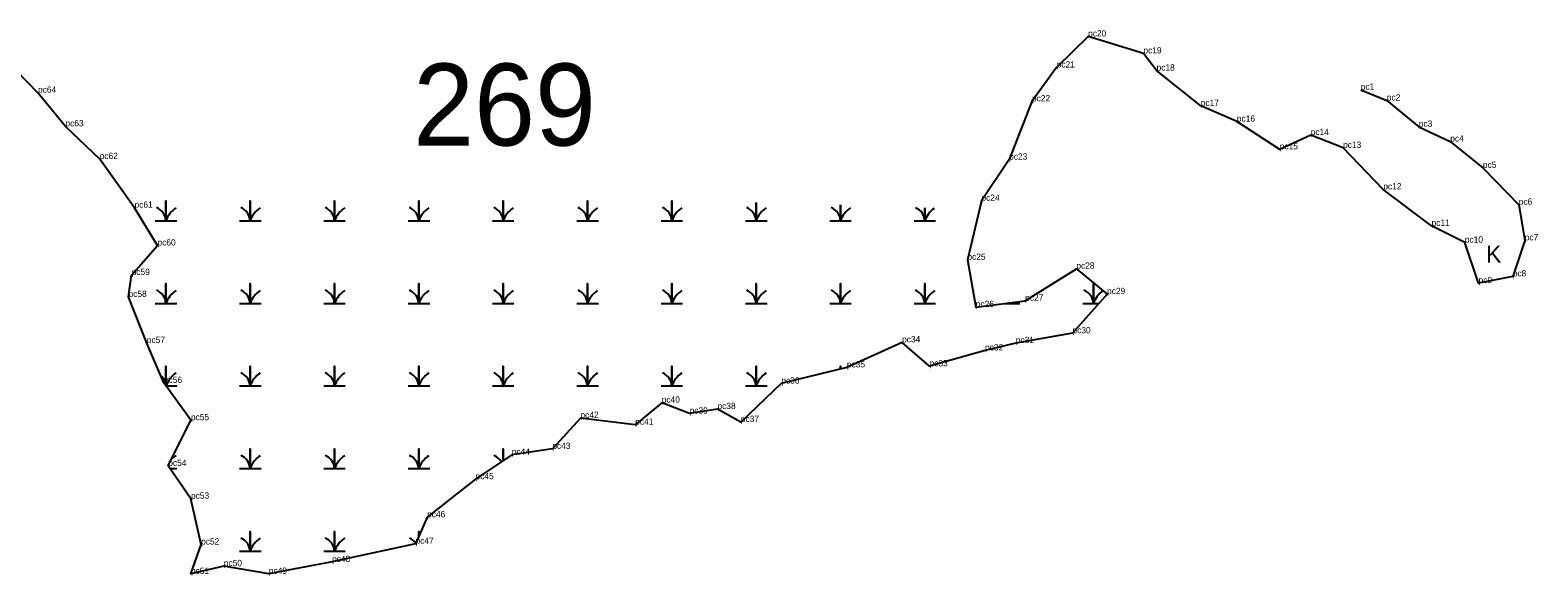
# Model space of a CAD drawing. Extents: x 2072529 to 2268796, y 436423 to 470397.
# Drawn here: x 2230467 to 2231670, y 438618 to 439052 of the extents above; entities that cross this region are included whole.
import ezdxf

# ---------------------------------------------------------------- set-up
doc = ezdxf.new("R2010")
doc.units = 0
for name, color, linetype in [('Default', 7, 'Continuous'), ('Exist Environmental Wetland Boundary', 7, 'Continuous'), ('Exist Environmental Wetland Boundary Cogo Comment', 7, 'Continuous'), ('Exist Environmental Wetland Boundary Cogo Point CELL', 7, 'Continuous'), ('Exist Hydro Swamp or Marsh', 7, 'Continuous')]:
    doc.layers.add(name, color=color, linetype=linetype)

msp = doc.modelspace()

# ---------------------------------------------------------------- linework, layer by layer
at = {"layer": 'Exist Environmental Wetland Boundary'}
msp.add_lwpolyline([(2231528.3, 439004.8), (2231549.1, 438996.2), (2231574.6, 438975.3), (2231599.7, 438963.5), (2231625.7, 438942.5), (2231654.3, 438913.2), (2231659.1, 438884.8), (2231649.5, 438856.1), (2231622.3, 438850.7), (2231611.3, 438883), (2231584.8, 438896.3), (2231546.3, 438925.4), (2231514.2, 438958.5), (2231488.4, 438968.7), (2231463.7, 438957.3), (2231429.5, 438979.4), (2231400.7, 438991.9), (2231365.5, 439020), (2231355, 439033.7), (2231310.9, 439047.2), (2231285.8, 439022.5), (2231266.1, 438995.5), (2231247.9, 438949.1), (2231225.8, 438916.3), (2231214.6, 438869.3), (2231221.3, 438831.7), (2231260.7, 438836.7), (2231301.5, 438862.2), (2231326, 438842), (2231298.4, 438810.8), (2231253.2, 438803), (2231228.7, 438797.1), (2231184.5, 438784.5), (2231162.5, 438803.5), (2231118.5, 438783.6), (2231066.2, 438770.7), (2231033.9, 438740.1), (2231015.3, 438750.4), (2230993.1, 438746.8), (2230970.8, 438755.5), (2230949.7, 438737.9), (2230906, 438743.3), (2230883.6, 438718.7), (2230851.2, 438714), (2230822.3, 438694.5), (2230783.7, 438664.2), (2230774.5, 438643.1), (2230707.9, 438628.6), (2230657.5, 438619.2), (2230621.6, 438625.3), (2230595.4, 438619.1), (2230603.5, 438642.5), (2230595.4, 438679), (2230577.3, 438705.1), (2230595.4, 438741.5), (2230573.8, 438771.2), (2230560.2, 438803), (2230545.6, 438839.7), (2230548.1, 438857.2), (2230568.7, 438880.7), (2230550.4, 438910.8), (2230522.6, 438949.6), (2230495.3, 438975.6), (2230473.4, 439002.4), (2230447.5, 439029)], dxfattribs=at)
at = {"layer": 'Exist Environmental Wetland Boundary Cogo Point CELL'}
for p, q in [((2231310.9, 439047.2), (2231310.9, 439047.2)), ((2231355, 439033.7), (2231355, 439033.7)), ((2231285.8, 439022.5), (2231285.8, 439022.5)), ((2231365.5, 439020), (2231365.5, 439020)), ((2230473.4, 439002.4), (2230473.4, 439002.4)), ((2231266.1, 438995.5), (2231266.1, 438995.5)), ((2231528.3, 439004.8), (2231528.3, 439004.8)), ((2231549.1, 438996.2), (2231549.1, 438996.2)), ((2231400.7, 438991.9), (2231400.7, 438991.9)), ((2230495.3, 438975.6), (2230495.3, 438975.6)), ((2231429.5, 438979.4), (2231429.5, 438979.4)), ((2231574.6, 438975.3), (2231574.6, 438975.3)), ((2231488.4, 438968.7), (2231488.4, 438968.7)), ((2231599.7, 438963.5), (2231599.7, 438963.5)), ((2230522.6, 438949.6), (2230522.6, 438949.6)), ((2231247.9, 438949.1), (2231247.9, 438949.1)), ((2231463.7, 438957.3), (2231463.7, 438957.3)), ((2231514.2, 438958.5), (2231514.2, 438958.5)), ((2231625.7, 438942.5), (2231625.7, 438942.5)), ((2231546.3, 438925.4), (2231546.3, 438925.4)), ((2230550.4, 438910.8), (2230550.4, 438910.8)), ((2231225.8, 438916.3), (2231225.8, 438916.3)), ((2231654.3, 438913.2), (2231654.3, 438913.2)), ((2231584.8, 438896.3), (2231584.8, 438896.3)), ((2230568.7, 438880.7), (2230568.7, 438880.7)), ((2231611.3, 438883), (2231611.3, 438883)), ((2231659.1, 438884.8), (2231659.1, 438884.8)), ((2231214.6, 438869.3), (2231214.6, 438869.3)), ((2230548.1, 438857.2), (2230548.1, 438857.2)), ((2231301.5, 438862.2), (2231301.5, 438862.2)), ((2231622.3, 438850.7), (2231622.3, 438850.7)), ((2231649.5, 438856.1), (2231649.5, 438856.1)), ((2230545.6, 438839.7), (2230545.6, 438839.7)), ((2231326, 438842), (2231326, 438842)), ((2231221.3, 438831.7), (2231221.3, 438831.7)), ((2231260.7, 438836.7), (2231260.7, 438836.7)), ((2230560.2, 438803), (2230560.2, 438803)), ((2231162.5, 438803.5), (2231162.5, 438803.5)), ((2231253.2, 438803), (2231253.2, 438803)), ((2231298.4, 438810.8), (2231298.4, 438810.8)), ((2231228.7, 438797.1), (2231228.7, 438797.1)), ((2231118.5, 438783.6), (2231118.5, 438783.6)), ((2231184.5, 438784.5), (2231184.5, 438784.5)), ((2230573.8, 438771.2), (2230573.8, 438771.2)), ((2231066.2, 438770.7), (2231066.2, 438770.7)), ((2230970.8, 438755.5), (2230970.8, 438755.5)), ((2230906, 438743.3), (2230906, 438743.3)), ((2230993.1, 438746.8), (2230993.1, 438746.8)), ((2231015.3, 438750.4), (2231015.3, 438750.4)), ((2230595.4, 438741.5), (2230595.4, 438741.5)), ((2230949.7, 438737.9), (2230949.7, 438737.9)), ((2231033.9, 438740.1), (2231033.9, 438740.1)), ((2230883.6, 438718.7), (2230883.6, 438718.7)), ((2230851.2, 438714), (2230851.2, 438714)), ((2230577.3, 438705.1), (2230577.3, 438705.1)), ((2230822.3, 438694.5), (2230822.3, 438694.5)), ((2230595.4, 438679), (2230595.4, 438679)), ((2230783.7, 438664.2), (2230783.7, 438664.2)), ((2230603.5, 438642.5), (2230603.5, 438642.5)), ((2230774.5, 438643.1), (2230774.5, 438643.1)), ((2230621.6, 438625.3), (2230621.6, 438625.3)), ((2230707.9, 438628.6), (2230707.9, 438628.6)), ((2230595.4, 438619.1), (2230595.4, 438619.1)), ((2230657.5, 438619.2), (2230657.5, 438619.2))]:
    msp.add_line(p, q, dxfattribs=at)
at = {"layer": 'Exist Hydro Swamp or Marsh'}
for points in [[(2230566.8, 438900.4), (2230575.4, 438900.4), (2230575.4, 438916.2), (2230575.4, 438900.4), (2230584, 438900.4)], [(2230634.1, 438900.4), (2230642.7, 438900.4), (2230642.7, 438916.2), (2230642.7, 438900.4), (2230651.3, 438900.4)], [(2230701.3, 438900.4), (2230709.9, 438900.4), (2230709.9, 438916.2), (2230709.9, 438900.4), (2230718.5, 438900.4)], [(2230768.6, 438900.4), (2230777.2, 438900.4), (2230777.2, 438916.2), (2230777.2, 438900.4), (2230785.8, 438900.4)], [(2230835.8, 438900.4), (2230844.4, 438900.4), (2230844.4, 438916.2), (2230844.4, 438900.4), (2230853, 438900.4)], [(2230903.1, 438900.4), (2230911.7, 438900.4), (2230911.7, 438916.2), (2230911.7, 438900.4), (2230920.3, 438900.4)], [(2230970.3, 438900.4), (2230978.9, 438900.4), (2230978.9, 438916.2), (2230978.9, 438900.4), (2230987.5, 438900.4)], [(2231037.6, 438900.4), (2231046.2, 438900.4), (2231046.2, 438915.1)], [(2231046.2, 438915.1), (2231046.2, 438900.4), (2231054.8, 438900.4)], [(2231104.8, 438900.4), (2231113.4, 438900.4), (2231113.4, 438913)], [(2231113.4, 438913), (2231113.4, 438900.4), (2231122, 438900.4)], [(2231172.1, 438900.4), (2231180.7, 438900.4), (2231180.7, 438910.6)], [(2231180.7, 438910.6), (2231180.7, 438900.4), (2231189.3, 438900.4)], [(2230566.8, 438834.6), (2230575.4, 438834.6), (2230575.4, 438850.4), (2230575.4, 438834.6), (2230584, 438834.6)], [(2230634.1, 438834.6), (2230642.7, 438834.6), (2230642.7, 438850.4), (2230642.7, 438834.6), (2230651.3, 438834.6)], [(2230701.3, 438834.6), (2230709.9, 438834.6), (2230709.9, 438850.4), (2230709.9, 438834.6), (2230718.5, 438834.6)], [(2230768.6, 438834.6), (2230777.2, 438834.6), (2230777.2, 438850.4), (2230777.2, 438834.6), (2230785.8, 438834.6)], [(2230835.8, 438834.6), (2230844.4, 438834.6), (2230844.4, 438850.4), (2230844.4, 438834.6), (2230853, 438834.6)], [(2230903.1, 438834.6), (2230911.7, 438834.6), (2230911.7, 438850.4), (2230911.7, 438834.6), (2230920.3, 438834.6)], [(2230970.3, 438834.6), (2230978.9, 438834.6), (2230978.9, 438850.4), (2230978.9, 438834.6), (2230987.5, 438834.6)], [(2231037.6, 438834.6), (2231046.2, 438834.6), (2231046.2, 438850.4), (2231046.2, 438834.6), (2231054.8, 438834.6)], [(2231104.8, 438834.6), (2231113.4, 438834.6), (2231113.4, 438850.4), (2231113.4, 438834.6), (2231122, 438834.6)], [(2231172.1, 438834.6), (2231180.7, 438834.6), (2231180.7, 438850.4), (2231180.7, 438834.6), (2231189.3, 438834.6)], [(2231306.6, 438834.6), (2231315.2, 438834.6), (2231315.2, 438850.4), (2231315.2, 438834.6), (2231319.5, 438834.6)], [(2231244.5, 438834.6), (2231247.9, 438834.6), (2231247.9, 438835.1)], [(2231247.9, 438835.1), (2231247.9, 438834.6), (2231256.5, 438834.6)], [(2230575.4, 438769), (2230575.4, 438784.6), (2230575.4, 438769)], [(2230634.1, 438768.8), (2230642.7, 438768.8), (2230642.7, 438784.6), (2230642.7, 438768.8), (2230651.3, 438768.8)], [(2230701.3, 438768.8), (2230709.9, 438768.8), (2230709.9, 438784.6), (2230709.9, 438768.8), (2230718.5, 438768.8)], [(2230768.6, 438768.8), (2230777.2, 438768.8), (2230777.2, 438784.6), (2230777.2, 438768.8), (2230785.8, 438768.8)], [(2230835.8, 438768.8), (2230844.4, 438768.8), (2230844.4, 438784.6), (2230844.4, 438768.8), (2230853, 438768.8)], [(2230903.1, 438768.8), (2230911.7, 438768.8), (2230911.7, 438784.6), (2230911.7, 438768.8), (2230920.3, 438768.8)], [(2230970.3, 438768.8), (2230978.9, 438768.8), (2230978.9, 438784.6), (2230978.9, 438768.8), (2230987.5, 438768.8)], [(2231037.6, 438768.8), (2231046.2, 438768.8), (2231046.2, 438784.6), (2231046.2, 438768.8), (2231054.8, 438768.8)], [(2231113.4, 438782.4), (2231113.4, 438784.6), (2231113.4, 438782.4)], [(2230575.5, 438768.8), (2230584, 438768.8)], [(2230634.1, 438703), (2230642.7, 438703), (2230642.7, 438718.8), (2230642.7, 438703), (2230651.3, 438703)], [(2230701.3, 438703), (2230709.9, 438703), (2230709.9, 438718.8), (2230709.9, 438703), (2230718.5, 438703)], [(2230768.6, 438703), (2230777.2, 438703), (2230777.2, 438718.8), (2230777.2, 438703), (2230785.8, 438703)], [(2230844.4, 438709.5), (2230844.4, 438718.8), (2230844.4, 438709.5)], [(2230578.8, 438703), (2230584, 438703)], [(2230634.1, 438637.2), (2230642.7, 438637.2), (2230642.7, 438653), (2230642.7, 438637.2), (2230651.3, 438637.2)], [(2230701.3, 438637.2), (2230709.9, 438637.2), (2230709.9, 438653), (2230709.9, 438637.2), (2230718.5, 438637.2)], [(2230777.2, 438649.3), (2230777.2, 438653), (2230777.2, 438649.3)]]:
    msp.add_lwpolyline(points, dxfattribs=at)
for centre, radius, start, end in [((2230563.2, 438899.5), 12.3, 4.1403, 67.535), ((2230630.4, 438899.5), 12.3, 4.1403, 67.535), ((2230697.7, 438899.5), 12.3, 4.1403, 67.535), ((2230764.9, 438899.5), 12.3, 4.1403, 67.535), ((2230832.2, 438899.5), 12.3, 4.1403, 67.535), ((2230899.4, 438899.5), 12.3, 4.1403, 67.535), ((2230966.7, 438899.5), 12.3, 4.1403, 67.535), ((2231033.9, 438899.5), 12.3, 4.1403, 67.535), ((2231101.2, 438899.5), 12.3, 4.1403, 67.535), ((2231168.4, 438899.5), 12.3, 4.1403, 66.933), ((2230593.7, 438894.4), 19.2, 122.1274, 161.6222), ((2230660.9, 438894.4), 19.2, 122.1274, 161.6222), ((2230728.2, 438894.4), 19.2, 122.1274, 161.6222), ((2230795.4, 438894.4), 19.2, 122.1274, 161.6222), ((2230862.7, 438894.4), 19.2, 122.1274, 161.6222), ((2230929.9, 438894.4), 19.2, 122.1274, 161.6222), ((2230997.2, 438894.4), 19.2, 122.1274, 161.6222), ((2231064.4, 438894.4), 19.2, 122.1274, 161.6222), ((2231131.7, 438894.4), 19.2, 122.1274, 161.6222), ((2231198.9, 438894.4), 19.2, 124.1038, 161.6222), ((2230563.2, 438833.7), 12.3, 4.1403, 67.535), ((2230593.7, 438828.6), 19.2, 122.1274, 161.6222), ((2230630.4, 438833.7), 12.3, 4.1403, 67.535), ((2230660.9, 438828.6), 19.2, 122.1274, 161.6222), ((2230697.7, 438833.7), 12.3, 4.1403, 67.535), ((2230728.2, 438828.6), 19.2, 122.1274, 161.6222), ((2230764.9, 438833.7), 12.3, 4.1403, 67.535), ((2230795.4, 438828.6), 19.2, 122.1274, 161.6222), ((2230832.2, 438833.7), 12.3, 4.1403, 67.535), ((2230862.7, 438828.6), 19.2, 122.1274, 161.6222), ((2230899.4, 438833.7), 12.3, 4.1403, 67.535), ((2230929.9, 438828.6), 19.2, 122.1274, 161.6222), ((2230966.7, 438833.7), 12.3, 4.1403, 67.535), ((2230997.2, 438828.6), 19.2, 122.1274, 161.6222), ((2231033.9, 438833.7), 12.3, 4.1403, 67.535), ((2231064.4, 438828.6), 19.2, 122.1274, 161.6222), ((2231101.2, 438833.7), 12.3, 4.1403, 67.535), ((2231131.7, 438828.6), 19.2, 122.1274, 161.6222), ((2231168.4, 438833.7), 12.3, 4.1403, 67.535), ((2231198.9, 438828.6), 19.2, 122.1274, 161.6222), ((2231302.9, 438833.7), 12.3, 4.1403, 67.535), ((2231333.4, 438828.6), 19.2, 123.4157, 161.6222), ((2231266.2, 438828.6), 19.2, 160.1868, 161.6222), ((2231235.7, 438833.7), 12.3, 4.1403, 6.1523), ((2230593.7, 438762.8), 19.2, 122.1274, 161.335), ((2230630.4, 438767.9), 12.3, 4.1403, 67.535), ((2230660.9, 438762.8), 19.2, 122.1274, 161.6222), ((2230697.7, 438767.9), 12.3, 4.1403, 67.535), ((2230728.2, 438762.8), 19.2, 122.1274, 161.6222), ((2230764.9, 438767.9), 12.3, 4.1403, 67.535), ((2230795.4, 438762.8), 19.2, 122.1274, 161.6222), ((2230832.2, 438767.9), 12.3, 4.1403, 67.535), ((2230862.7, 438762.8), 19.2, 122.1274, 161.6222), ((2230899.4, 438767.9), 12.3, 4.1403, 67.535), ((2230929.9, 438762.8), 19.2, 122.1274, 161.6222), ((2230966.7, 438767.9), 12.3, 4.1403, 67.535), ((2230997.2, 438762.8), 19.2, 122.1274, 161.6222), ((2231033.9, 438767.9), 12.3, 4.1403, 67.535), ((2231064.4, 438762.8), 19.2, 122.1274, 161.6222), ((2230563.2, 438767.9), 12.3, 4.84, 49.1401), ((2230593.7, 438697), 19.2, 122.1274, 135.7906), ((2230630.4, 438702.1), 12.3, 4.1403, 67.535), ((2230660.9, 438697), 19.2, 122.1274, 161.6222), ((2230697.7, 438702.1), 12.3, 4.1403, 67.535), ((2230728.2, 438697), 19.2, 122.1274, 161.6222), ((2230764.9, 438702.1), 12.3, 4.1403, 67.535), ((2230795.4, 438697), 19.2, 122.1274, 161.6222), ((2230832.2, 438702.1), 12.3, 30.4205, 67.535), ((2230630.4, 438636.3), 12.3, 4.1403, 67.535), ((2230660.9, 438631.2), 19.2, 122.1274, 161.6222), ((2230697.7, 438636.3), 12.3, 4.1403, 67.535), ((2230728.2, 438631.2), 19.2, 122.1274, 161.6222), ((2230764.9, 438636.3), 12.3, 36.7733, 67.535)]:
    msp.add_arc(centre, radius, start, end, dxfattribs=at)

# ---------------------------------------------------------------- texts
at = {"layer": 'Default'}
msp.add_text('269', height=65.34, dxfattribs=at).set_placement((2230772.6, 438960.3))
at = {"layer": 'Exist Environmental Wetland Boundary Cogo Comment'}
for s, p in [('pc20', (2231310.9, 439047.2)), ('pc19', (2231355, 439033.7)), ('pc21', (2231285.8, 439022.5)), ('pc18', (2231365.5, 439020)), ('pc64', (2230473.4, 439002.4)), ('pc1', (2231528.3, 439004.8)), ('pc22', (2231266.1, 438995.5)), ('pc17', (2231400.7, 438991.9)), ('pc2', (2231549.1, 438996.2)), ('pc16', (2231429.5, 438979.4)), ('pc63', (2230495.3, 438975.6)), ('pc14', (2231488.4, 438968.7)), ('pc3', (2231574.6, 438975.3)), ('pc15', (2231463.7, 438957.3)), ('pc13', (2231514.2, 438958.5)), ('pc4', (2231599.7, 438963.5)), ('pc62', (2230522.6, 438949.6)), ('pc23', (2231247.9, 438949.1)), ('pc5', (2231625.7, 438942.5)), ('pc12', (2231546.3, 438925.4)), ('pc61', (2230550.4, 438910.8)), ('pc24', (2231225.8, 438916.3)), ('pc6', (2231654.3, 438913.2)), ('pc11', (2231584.8, 438896.3)), ('pc10', (2231611.3, 438883)), ('pc7', (2231659.1, 438884.8)), ('pc60', (2230568.7, 438880.7)), ('pc25', (2231214.6, 438869.3)), ('pc28', (2231301.5, 438862.2)), ('pc59', (2230548.1, 438857.2)), ('pc9', (2231622.3, 438850.7)), ('pc8', (2231649.5, 438856.1)), ('pc58', (2230545.6, 438839.7)), ('pc27', (2231260.7, 438836.7)), ('pc29', (2231326, 438842)), ('pc26', (2231221.3, 438831.7)), ('pc30', (2231298.4, 438810.8)), ('pc57', (2230560.2, 438803)), ('pc34', (2231162.5, 438803.5)), ('pc31', (2231253.2, 438803)), ('pc32', (2231228.7, 438797.1)), ('pc35', (2231118.5, 438783.6)), ('pc33', (2231184.5, 438784.5)), ('pc56', (2230573.8, 438771.2)), ('pc36', (2231066.2, 438770.7)), ('pc40', (2230970.8, 438755.5)), ('pc38', (2231015.3, 438750.4)), ('pc55', (2230595.4, 438741.5)), ('pc42', (2230906, 438743.3)), ('pc41', (2230949.7, 438737.9)), ('pc39', (2230993.1, 438746.8)), ('pc37', (2231033.9, 438740.1)), ('pc44', (2230851.2, 438714)), ('pc43', (2230883.6, 438718.7)), ('pc54', (2230577.3, 438705.1)), ('pc45', (2230822.3, 438694.5)), ('pc53', (2230595.4, 438679)), ('pc46', (2230783.7, 438664.2)), ('pc52', (2230603.5, 438642.5)), ('pc47', (2230774.5, 438643.1)), ('pc51', (2230595.4, 438619.1)), ('pc50', (2230621.6, 438625.3)), ('pc49', (2230657.5, 438619.2)), ('pc48', (2230707.9, 438628.6))]:
    msp.add_text(s, height=5, dxfattribs=at).set_placement(p)
at = {"layer": 'Exist Hydro Swamp or Marsh'}
msp.add_text('K', height=13.6, dxfattribs=at).set_placement((2231628.3, 438867.1))

doc.saveas('drawing.dxf')
